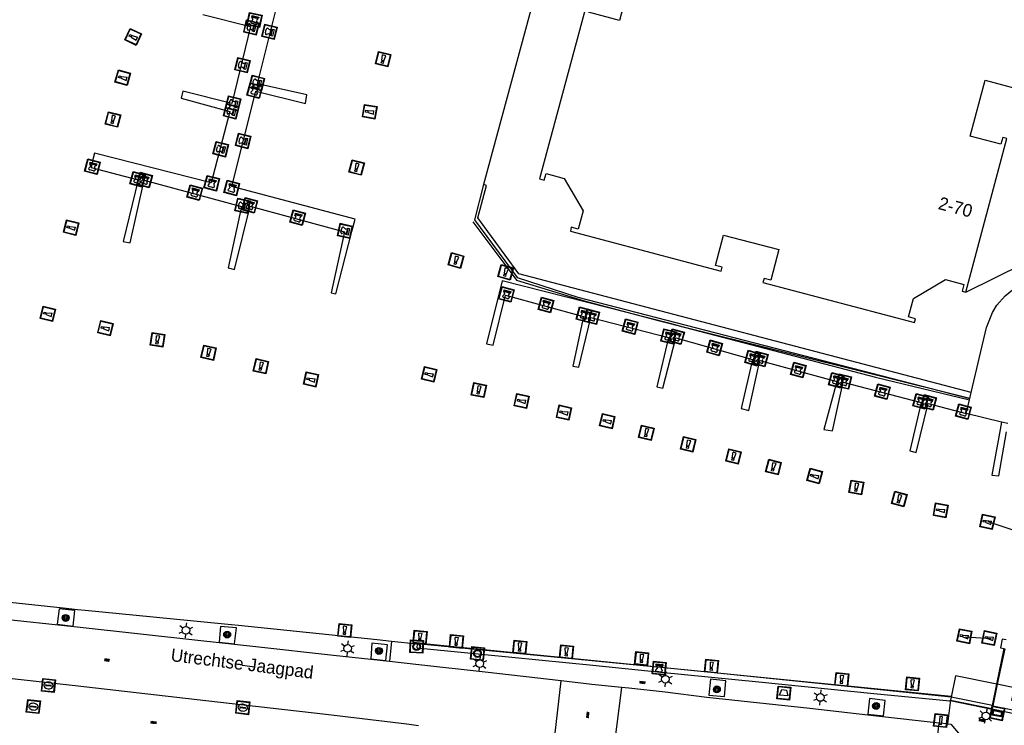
# Model space of a CAD drawing. Header units: metres. Extents: x 93870 to 95789, y 463036 to 464040.
# Tile 290 of 344: x 95328 to 95405, y 463374 to 463429. Entities that reach past the tile are written whole.
import ezdxf
from ezdxf.enums import TextEntityAlignment as Align

# ---------------------------------------------------------------- set-up
doc = ezdxf.new("R2010")
doc.units = ezdxf.units.M
doc.header["$LTSCALE"] = 25.4
for name, color, linetype in [('B_BEBOUWINGSGRENS_0', 1, 'Continuous'), ('K_KUNSTWERKGRENS_0', 1, 'Continuous'), ('K_KUNSTWERKGRENS_1', 1, 'Continuous'), ('K_STEIGER_1', 1, 'Continuous'), ('Q_BALUSTRADE_LIJN_1', 193, 'Continuous'), ('Q_BLOEMBAK_0', 93, 'Continuous'), ('Q_BOLDER_0', 7, 'Continuous'), ('Q_BOLDER_1', 7, 'Continuous'), ('Q_BOOM_0', 3, 'Continuous'), ('Q_DAMWAND_0', 6, 'Continuous'), ('Q_GELEIDEWERK_LIJN_0', 1, 'Continuous'), ('Q_KOLK_0', 254, 'Continuous'), ('Q_LICHTMAST_0', 2, 'Continuous'), ('Q_MEERPAAL_0', 7, 'Continuous'), ('Q_MEERRING_0', 7, 'Continuous'), ('Q_STRAATNAAMBORD_0', 7, 'Continuous'), ('Q_VERKEERSBORDPAAL_0', 40, 'Continuous'), ('Q_WATERLEIDINGPUT_0', 5, 'Continuous'), ('S_GBKN_SYMBOOL_GV_GROOT_0', 7, 'Continuous'), ('S_GBKN_SYMBOOL_OV_GROOT_0', 7, 'Continuous'), ('T_CULTUURGRENS_0', 76, 'Continuous'), ('T_MUUR_30CM_0', 10, 'Continuous'), ('T_WALBESCHERMING_0', 45, 'Continuous'), ('V_WEGGRENS_0', 7, 'Continuous'), ('V_WEGGRENS_1', 7, 'Continuous'), ('W_WALBESCHERMING_LIJN_0', 45, 'Continuous'), ('W_WALBESCHERMING_LIJN_1', 45, 'Continuous'), ('W_WATERGRENS_0', 5, 'Continuous'), ('Z_GBKN_HUISNUMMER_0', 252, 'Continuous'), ('Z_STRAATNAAM_0', 252, 'Continuous')]:
    doc.layers.add(name, color=color, linetype=linetype)

# ---------------------------------------------------------------- blocks, each defined once
blk = doc.blocks.new('Q_BLOEMBAK')
for points in [[(-0.5, 0.5), (0.5, 0.5), (0.5, -0.5), (-0.5, -0.5)], [(-0.336, 0.197), (0.331, 0.197), (0.19, -0.251), (-0.196, -0.251)]]:
    blk.add_lwpolyline(points, close=True)
blk.add_lwpolyline([(-0.442, 0.464), (0.438, 0.464, -0.414214), (0.459, 0.442), (0.459, -0.437, -0.414214), (0.438, -0.459), (-0.442, -0.459, -0.414214), (-0.463, -0.437), (-0.463, 0.442), (-0.463, 0.444), (-0.463, 0.446), (-0.463, 0.448), (-0.462, 0.45), (-0.461, 0.451), (-0.46, 0.453), (-0.459, 0.455), (-0.458, 0.456), (-0.457, 0.457), (-0.456, 0.459), (-0.454, 0.46), (-0.453, 0.461), (-0.451, 0.462), (-0.449, 0.462), (-0.447, 0.463), (-0.446, 0.463), (-0.444, 0.464), (-0.442, 0.464)], format="xyb")
blk = doc.blocks.new('Q_STRAATNAAMBORD')
for points in [[(-0.5, 0.5), (0.5, 0.5), (0.5, -0.5), (-0.5, -0.5)], [(-0.369, 0.22), (0.358, 0.22), (0.358, -0.214), (-0.369, -0.214)]]:
    blk.add_lwpolyline(points, close=True)
for points in [[(-0.442, 0.464), (0.438, 0.464, -0.414214), (0.459, 0.442), (0.459, -0.437, -0.414214), (0.438, -0.459), (-0.442, -0.459, -0.414214), (-0.463, -0.437), (-0.463, 0.442), (-0.463, 0.444), (-0.463, 0.446), (-0.463, 0.448), (-0.462, 0.45), (-0.461, 0.451), (-0.46, 0.453), (-0.459, 0.455), (-0.458, 0.456), (-0.457, 0.457), (-0.456, 0.459), (-0.454, 0.46), (-0.453, 0.461), (-0.451, 0.462), (-0.449, 0.462), (-0.447, 0.463), (-0.446, 0.463), (-0.444, 0.464), (-0.442, 0.464)], [(-0.287, 0.16), (0.281, 0.16, -0.414214), (0.303, 0.139), (0.303, -0.134, -0.414214), (0.281, -0.156), (-0.287, -0.156, -0.414214), (-0.308, -0.134), (-0.308, 0.139), (-0.308, 0.14), (-0.308, 0.142), (-0.307, 0.144), (-0.307, 0.146), (-0.306, 0.148), (-0.305, 0.149), (-0.304, 0.151), (-0.303, 0.152), (-0.302, 0.154), (-0.3, 0.155), (-0.299, 0.156), (-0.297, 0.157), (-0.296, 0.158), (-0.294, 0.159), (-0.292, 0.159), (-0.29, 0.16), (-0.288, 0.16), (-0.287, 0.16)]]:
    blk.add_lwpolyline(points, format="xyb")
blk = doc.blocks.new('Q_LICHTMAST')
for points in [[(-0.26, 0.15), (-0.52, 0.3)], [(0, 0.3), (0, 0.6)], [(0.26, 0.15), (0.52, 0.3)], [(-0.26, -0.15), (-0.52, -0.3)], [(0, -0.3), (0, -0.6)], [(0.26, -0.15), (0.52, -0.3)]]:
    blk.add_lwpolyline(points)
blk.add_circle((0, 0), 0.3)
blk = doc.blocks.new('Q_VERKEERSBORDPAAL')
for points in [[(-0.5, 0.5), (0.5, 0.5), (0.5, -0.5), (-0.5, -0.5)], [(-0.08, 0.333), (0.071, 0.333), (0.071, -0.329), (-0.08, -0.329)]]:
    blk.add_lwpolyline(points, close=True)
blk.add_lwpolyline([(-0.442, 0.464), (0.438, 0.464, -0.414214), (0.459, 0.442), (0.459, -0.437, -0.414214), (0.438, -0.459), (-0.442, -0.459, -0.414214), (-0.463, -0.437), (-0.463, 0.442), (-0.463, 0.444), (-0.463, 0.446), (-0.463, 0.448), (-0.462, 0.45), (-0.461, 0.451), (-0.46, 0.453), (-0.459, 0.455), (-0.458, 0.456), (-0.457, 0.457), (-0.456, 0.459), (-0.454, 0.46), (-0.453, 0.461), (-0.451, 0.462), (-0.449, 0.462), (-0.447, 0.463), (-0.446, 0.463), (-0.444, 0.464), (-0.442, 0.464)], format="xyb")
blk = doc.blocks.new('Q_WATERLEIDINGPUT')
blk.add_lwpolyline([(-0.5, 0.5), (0.5, 0.5), (0.5, -0.5), (-0.5, -0.5)], close=True)
for points in [[(-0.442, 0.464), (0.438, 0.464, -0.414214), (0.459, 0.442), (0.459, -0.437, -0.414214), (0.438, -0.459), (-0.442, -0.459, -0.414214), (-0.463, -0.437), (-0.463, 0.442), (-0.463, 0.444), (-0.463, 0.446), (-0.463, 0.448), (-0.462, 0.45), (-0.461, 0.451), (-0.46, 0.453), (-0.459, 0.455), (-0.458, 0.456), (-0.457, 0.457), (-0.456, 0.459), (-0.454, 0.46), (-0.453, 0.461), (-0.451, 0.462), (-0.449, 0.462), (-0.447, 0.463), (-0.446, 0.463), (-0.444, 0.464), (-0.442, 0.464)], [(-0.345, 0.105, 0.380426), (-0.276, -0.18)], [(-0.008, 0.266, 0.240218), (-0.345, 0.105)], [(-0.194, 0.045, 0.853344), (-0.194, -0.032)], [(0.331, 0.111, 0.240191), (-0.008, 0.266)], [(0.185, -0.032, 0.849746), (0.185, 0.045)], [(0.267, -0.176, 0.380426), (0.331, 0.111)], [(-0.276, -0.18, 0.148452), (0.012, -0.257)], [(0.012, -0.257, 0.131742), (0.267, -0.176)]]:
    blk.add_lwpolyline(points, format="xyb")
for points in [[(-0.194, 0.045), (0.185, 0.045)], [(0.185, -0.032), (-0.194, -0.032)]]:
    blk.add_lwpolyline(points)
blk = doc.blocks.new('Q_KOLK')
blk.add_lwpolyline([(-0.5, 0.5), (0.5, 0.5), (0.5, -0.5), (-0.5, -0.5)], close=True)
for points in [[(-0.442, 0.464), (0.438, 0.464, -0.414214), (0.459, 0.442), (0.459, -0.437, -0.414214), (0.438, -0.459), (-0.442, -0.459, -0.414214), (-0.463, -0.437), (-0.463, 0.442, -0.414214), (-0.442, 0.464)], [(-0.345, 0.105, 0.380426), (-0.276, -0.18)], [(-0.008, 0.266, 0.240218), (-0.345, 0.105)], [(-0.194, 0.045, 0.853344), (-0.194, -0.032)], [(0.331, 0.111, 0.240191), (-0.008, 0.266)], [(0.185, -0.032, 0.849746), (0.185, 0.045)], [(0.267, -0.176, 0.380426), (0.331, 0.111)], [(-0.276, -0.18, 0.148452), (0.012, -0.257)], [(0.012, -0.257, 0.131742), (0.267, -0.176)]]:
    blk.add_lwpolyline(points, format="xyb")
for points in [[(-0.194, 0.045), (0.185, 0.045)], [(0.185, -0.032), (-0.194, -0.032)]]:
    blk.add_lwpolyline(points)
blk = doc.blocks.new('Q_MEERRING')
blk.add_lwpolyline([(-0.5, 0.5), (0.5, 0.5), (0.5, -0.5), (-0.5, -0.5)], close=True)
blk.add_lwpolyline([(-0.442, 0.464), (0.438, 0.464, -0.414214), (0.459, 0.442), (0.459, -0.437, -0.414214), (0.438, -0.459), (-0.442, -0.459, -0.414214), (-0.463, -0.437), (-0.463, 0.442), (-0.463, 0.444), (-0.463, 0.446), (-0.463, 0.448), (-0.462, 0.45), (-0.461, 0.451), (-0.46, 0.453), (-0.459, 0.455), (-0.458, 0.456), (-0.457, 0.457), (-0.456, 0.459), (-0.454, 0.46), (-0.453, 0.461), (-0.451, 0.462), (-0.449, 0.462), (-0.447, 0.463), (-0.446, 0.463), (-0.444, 0.464), (-0.442, 0.464)], format="xyb")
for radius in [0.3, 0.3, 0.25, 0.25]:
    blk.add_circle((0, 0), radius)
blk = doc.blocks.new('Q_BOLDER')
for points in [[(-0.5, 0.5), (0.5, 0.5), (0.5, -0.5), (-0.5, -0.5)], [(-0.273, -0.196), (0.266, -0.196), (0.266, -0.301), (-0.273, -0.301)]]:
    blk.add_lwpolyline(points, close=True)
for points in [[(-0.442, 0.464), (0.438, 0.464, -0.414214), (0.459, 0.442), (0.459, -0.437, -0.414214), (0.438, -0.459), (-0.442, -0.459, -0.414214), (-0.463, -0.437), (-0.463, 0.442), (-0.463, 0.444), (-0.463, 0.446), (-0.463, 0.448), (-0.462, 0.45), (-0.461, 0.451), (-0.46, 0.453), (-0.459, 0.455), (-0.458, 0.456), (-0.457, 0.457), (-0.456, 0.459), (-0.454, 0.46), (-0.453, 0.461), (-0.451, 0.462), (-0.449, 0.462), (-0.447, 0.463), (-0.446, 0.463), (-0.444, 0.464), (-0.442, 0.464)], [(-0.233, 0.268, 0.439965), (-0.258, 0.19)], [(-0.15, 0.294, 0.109301), (-0.233, 0.268)], [(0.219, 0.268, 0.148019), (0.128, 0.294)], [(0.252, 0.19, 0.326045), (0.219, 0.268)], [(-0.273, -0.159, 0.309814), (-0.166, -0.025)], [(0.159, -0.025, 0.22667), (0.266, -0.159)]]:
    blk.add_lwpolyline(points, format="xyb")
for points in [[(-0.166, 0.03), (-0.258, 0.19)], [(-0.166, -0.025), (-0.166, 0.03)], [(-0.15, 0.294), (0.128, 0.294)], [(0.159, 0.03), (0.252, 0.19)], [(0.159, -0.025), (0.159, 0.03)], [(-0.273, -0.159), (0.266, -0.159)]]:
    blk.add_lwpolyline(points)
blk = doc.blocks.new('Q_BOOM')
for radius in [0.27, 0.18, 0.09]:
    blk.add_circle((0, 0), radius)
blk = doc.blocks.new('Q_MEERPAAL')
for points in [[(-0.5, 0.5), (0.5, 0.5), (0.5, -0.5), (-0.5, -0.5)], [(-0.076, 0.32), (0.068, 0.32), (0.068, 0.17), (-0.076, 0.17)]]:
    blk.add_lwpolyline(points, close=True)
blk.add_lwpolyline([(-0.442, 0.464), (0.438, 0.464, -0.414214), (0.459, 0.442), (0.459, -0.437, -0.414214), (0.438, -0.459), (-0.442, -0.459, -0.414214), (-0.463, -0.437), (-0.463, 0.442), (-0.463, 0.444), (-0.463, 0.446), (-0.463, 0.448), (-0.462, 0.45), (-0.461, 0.451), (-0.46, 0.453), (-0.459, 0.455), (-0.458, 0.456), (-0.457, 0.457), (-0.456, 0.459), (-0.454, 0.46), (-0.453, 0.461), (-0.451, 0.462), (-0.449, 0.462), (-0.447, 0.463), (-0.446, 0.463), (-0.444, 0.464), (-0.442, 0.464)], format="xyb")
for points in [[(-0.076, 0.124), (-0.136, -0.311)], [(-0.076, 0.124), (0.068, 0.124)], [(0.068, 0.124), (0.122, -0.311)], [(-0.136, -0.311), (0.122, -0.311)]]:
    blk.add_lwpolyline(points)
blk = doc.blocks.new('S_GBKN_SYMBOOL_OV_GROOT')
for points in [[(-0.21875, 0.0625), (0.21875, 0.0625)], [(-0.21875, 0), (0.21875, 0)], [(-0.1875, 0.0625), (-0.1875, 0)], [(-0.125, 0.09375), (-0.125, 0.0625)], [(-0.125, 0), (-0.125, -0.0625)], [(-0.0625, 0.0625), (-0.0625, 0)], [(0, 0.09375), (0, 0.0625)], [(0, 0), (0, -0.0625)], [(0.0625, 0.0625), (0.0625, 0)], [(0.125, 0.09375), (0.125, 0.0625)], [(0.125, 0), (0.125, -0.0625)], [(0.1875, 0.0625), (0.1875, 0)], [(-0.21875, -0.0625), (0.21875, -0.0625)], [(-0.1875, -0.0625), (-0.1875, -0.09375)], [(-0.0625, -0.0625), (-0.0625, -0.09375)], [(0.0625, -0.0625), (0.0625, -0.09375)], [(0.1875, -0.0625), (0.1875, -0.09375)]]:
    blk.add_lwpolyline(points)
blk = doc.blocks.new('S_GBKN_SYMBOOL_GV_GROOT')
for points in [[(-0.1875, 0.03125), (-0.09375, 0.09375)], [(-0.1875, -0.0625), (0.0625, 0.09375)], [(-0.1875, 0.09375), (0.125, -0.09375)], [(-0.1875, 0), (-0.03125, -0.09375)], [(-0.125, -0.09375), (0.1875, 0.09375)], [(-0.0625, 0.09375), (0.1875, -0.0625)], [(0.03125, -0.09375), (0.1875, 0)], [(0.09375, 0.09375), (0.1875, 0.03125)]]:
    blk.add_lwpolyline(points)

msp = doc.modelspace()

# ---------------------------------------------------------------- linework, layer by layer
at = {"layer": 'B_BEBOUWINGSGRENS_0'}
msp.add_line((95402.2, 463407.874), (95405.418, 463419.881), dxfattribs=at)
for points in [[(95377.123, 463436.733), (95375.094, 463429.119), (95372.678, 463429.763)], [(95372.511, 463430.377), (95368.847, 463416.74), (95369.21, 463416.629), (95369.357, 463417.159), (95370.784, 463416.763), (95372.253, 463414.231), (95371.856, 463412.805), (95371.327, 463412.953), (95371.257, 463412.64), (95383.051, 463409.502), (95383.134, 463409.815), (95382.603, 463409.956), (95383.237, 463412.341), (95387.579, 463411.201), (95386.942, 463408.803), (95386.41, 463408.944), (95386.329, 463408.637), (95398.173, 463405.486), (95398.255, 463405.796), (95397.724, 463405.937), (95398.104, 463407.367), (95400.619, 463408.865), (95402.049, 463408.484), (95401.908, 463407.952), (95402.2, 463407.874)], [(95405.418, 463419.881), (95405.09, 463419.968), (95404.949, 463419.436), (95402.55, 463420.071), (95403.717, 463424.451), (95406.134, 463423.812), (95405.992, 463423.28), (95406.302, 463423.199), (95407.818, 463428.888)]]:
    msp.add_lwpolyline(points, dxfattribs=at)
at = {"layer": 'K_KUNSTWERKGRENS_0'}
for p, q in [((95404.664, 463377.203), (95404.63, 463377.21)), ((95400.996, 463375.972), (95400.985, 463375.924)), ((95400.985, 463375.924), (95404.257, 463375.248)), ((95401.049, 463376.203), (95400.996, 463375.972)), ((95404.257, 463375.248), (95404.315, 463375.529)), ((95404.315, 463375.529), (95406.259, 463375.128))]:
    msp.add_line(p, q, dxfattribs=at)
for points in [[(95405.355, 463380.671), (95405.049, 463380.734), (95404.909, 463380.05), (95405.212, 463379.988)], [(95404.63, 463377.21), (95401.399, 463377.876), (95401.049, 463376.203)], [(95406.402, 463375.811), (95405.798, 463375.936), (95406.002, 463376.927), (95404.664, 463377.203)]]:
    msp.add_lwpolyline(points, dxfattribs=at)
at = {"layer": 'K_KUNSTWERKGRENS_1'}
for p, q in [((95402.486, 463399.441), (95402.513, 463399.556)), ((95402.233, 463398.371), (95402.486, 463399.441)), ((95404.63, 463377.21), (95405.212, 463379.988)), ((95404.63, 463377.21), (95404.315, 463375.529))]:
    msp.add_line(p, q, dxfattribs=at)
at = {"layer": 'K_STEIGER_1'}
for points in [[(95354.169, 463412.614), (95354.415, 463413.569), (95344.779, 463416.132), (95346.635, 463423.588), (95350.525, 463422.615), (95350.643, 463423.293), (95346.783, 463424.177), (95348.787, 463432.222)], [(95342.51, 463429.599), (95346.223, 463428.656), (95344.779, 463422.615), (95340.948, 463423.588), (95340.801, 463423.057), (95344.602, 463421.997), (95343.158, 463416.427), (95334.023, 463418.755), (95333.903, 463418.248)], [(95333.903, 463418.248), (95333.758, 463417.635), (95337.441, 463416.663), (95336.263, 463411.83), (95336.822, 463411.742), (95337.913, 463416.633), (95345.516, 463414.571), (95344.484, 463409.767), (95344.985, 463409.649), (95346.193, 463414.6), (95353.59, 463412.596), (95352.529, 463407.822), (95352.912, 463407.734), (95354.169, 463412.614)], [(95379.059, 463405.41), (95365.915, 463408.751), (95364.707, 463403.829), (95365.208, 463403.726), (95366.195, 463407.631), (95372.295, 463405.966), (95371.44, 463402.076), (95371.926, 463402.002), (95372.869, 463405.877), (95378.925, 463404.33), (95378.034, 463400.463), (95378.491, 463400.352), (95379.5, 463404.301), (95385.511, 463402.592), (95384.627, 463398.761), (95385.217, 463398.613), (95386.071, 463402.533), (95392.112, 463400.883), (95391.081, 463397.14), (95391.759, 463397.022), (95392.613, 463400.824), (95398.713, 463399.232), (95397.829, 463395.46), (95398.315, 463395.328), (95399.244, 463399.173), (95402.233, 463398.371)], [(95402.513, 463399.556), (95380.119, 463405.141), (95379.059, 463405.41)], [(95404.986, 463397.709), (95404.246, 463393.56), (95404.776, 463393.501), (95405.377, 463396.955)]]:
    msp.add_lwpolyline(points, dxfattribs=at)
at = {"layer": 'Q_BALUSTRADE_LIJN_1'}
for p, q in [((95404.279, 463375.536), (95404.63, 463377.21)), ((95400.996, 463375.972), (95400.996, 463375.972))]:
    msp.add_line(p, q, dxfattribs=at)
msp.add_lwpolyline([(95400.996, 463375.972), (95404.234, 463375.32), (95404.279, 463375.536), (95404.279, 463375.536)], dxfattribs=at)
at = {"layer": 'Q_DAMWAND_0'}
msp.add_line((95380.09, 463474.049), (95364.453, 463416.284), dxfattribs=at)
msp.add_lwpolyline([(95364.453, 463416.284), (95363.761, 463413.525), (95367.096, 463409.021)], dxfattribs=at)
at = {"layer": 'Q_GELEIDEWERK_LIJN_0'}
for p, q in [((95405.83, 463389.29), (95403.96, 463389.91)), ((95402.17, 463380.92), (95404.18, 463380.79))]:
    msp.add_line(p, q, dxfattribs=at)
at = {"layer": 'T_CULTUURGRENS_0'}
msp.add_lwpolyline([(95402.2, 463407.874), (95409.018, 463411.222), (95411.005, 463411.944), (95413.189, 463412.275)], dxfattribs=at)
at = {"layer": 'T_MUUR_30CM_0'}
for p, q in [((95404.279, 463375.536), (95401.049, 463376.203)), ((95404.315, 463375.529), (95404.279, 463375.536))]:
    msp.add_line(p, q, dxfattribs=at)
at = {"layer": 'T_WALBESCHERMING_0'}
msp.add_line((95364.687, 463416.21), (95364.453, 463416.284), dxfattribs=at)
msp.add_lwpolyline([(95402.626, 463400.036), (95367.22, 463409.31), (95364.03, 463413.68), (95364.687, 463416.21)], dxfattribs=at)
at = {"layer": 'V_WEGGRENS_0'}
for p, q in [((95402.626, 463400.036), (95403.825, 463405.118)), ((95402.513, 463399.556), (95402.626, 463400.036)), ((95357.264, 463380.584), (95357.104, 463378.972)), ((95369.987, 463372.713), (95370.546, 463377.463)), ((95375.259, 463376.943), (95374.644, 463372.166)), ((95400.944, 463375.897), (95400.985, 463375.924)), ((95406.209, 463374.844), (95404.257, 463375.248)), ((95400.767, 463374.1), (95400.126, 463374.173))]:
    msp.add_line(p, q, dxfattribs=at)
for points in [[(95403.825, 463405.118), (95404.275, 463406.286), (95404.626, 463406.854), (95405.272, 463407.582), (95405.85, 463408.063), (95406.511, 463408.525), (95407.103, 463408.787), (95408.127, 463409.018), (95409.6, 463409.151), (95411.292, 463408.843)], [(95357.104, 463378.972), (95352.716, 463379.447), (95346.655, 463380.123), (95342.104, 463380.636), (95332.893, 463381.64), (95326.03, 463382.384), (95321.66, 463382.861), (95317.077, 463383.375), (95313.729, 463383.7), (95304.107, 463384.677), (95303.244, 463384.766)], [(95332.354, 463381.757), (95332.482, 463382.972), (95331.26, 463383.106), (95331.116, 463381.9), (95332.354, 463381.757)], [(95343.788, 463380.497), (95344.988, 463380.369), (95345.123, 463381.609), (95343.882, 463381.719), (95343.788, 463380.497)], [(95356.827, 463379.066), (95356.946, 463380.284), (95355.736, 463380.426), (95355.633, 463379.204), (95356.827, 463379.066)], [(95359.265, 463380.375), (95359.249, 463380.059), (95364.558, 463379.531), (95373.022, 463378.691), (95378.348, 463378.16), (95385.992, 463377.403), (95395.006, 463376.49), (95400.944, 463375.897)], [(95370.546, 463377.463), (95364.603, 463378.138), (95359.395, 463378.724), (95357.104, 463378.972)], [(95359.364, 463373.955), (95358.475, 463374.07), (95352.123, 463374.828), (95343.651, 463375.793), (95332.504, 463377.073), (95328.057, 463377.57), (95319.744, 463378.527), (95319.295, 463378.562), (95318.6, 463378.64), (95318.571, 463378.479)], [(95375.259, 463376.943), (95372.932, 463377.195), (95370.546, 463377.463)], [(95382.09, 463376.36), (95383.312, 463376.239), (95383.433, 463377.476), (95382.213, 463377.613), (95382.09, 463376.36)], [(95400.126, 463374.173), (95395.208, 463374.71), (95389.996, 463375.309), (95381.948, 463376.176), (95378.681, 463376.58), (95375.831, 463376.905), (95375.259, 463376.943)], [(95395.887, 463375.945), (95394.669, 463376.091), (95394.531, 463374.876), (95395.756, 463374.732), (95395.887, 463375.945)], [(95400.944, 463375.897), (95400.964, 463375.785), (95400.767, 463374.1)], [(95399.517, 463369.297), (95399.878, 463372.188), (95400.126, 463374.173)], [(95400.767, 463374.1), (95401.032, 463374.071), (95401.765, 463373.224), (95404.776, 463372.839), (95405.083, 463372.822), (95405.379, 463372.9), (95405.637, 463373.066), (95405.832, 463373.303), (95405.944, 463373.589), (95406.209, 463374.844)]]:
    msp.add_lwpolyline(points, dxfattribs=at)
at = {"layer": 'V_WEGGRENS_1'}
msp.add_line((95405.244, 463379.981), (95404.664, 463377.203), dxfattribs=at)
msp.add_lwpolyline([(95404.664, 463377.203), (95404.664, 463377.202), (95404.315, 463375.529)], dxfattribs=at)
at = {"layer": 'W_WALBESCHERMING_LIJN_0'}
for p, q in [((95363.621, 463413.382), (95366.841, 463409.092)), ((95402.233, 463398.371), (95402.486, 463399.441)), ((95402.486, 463399.441), (95402.486, 463399.441)), ((95404.986, 463397.709), (95402.233, 463398.371)), ((95359.279, 463380.444), (95401.043, 463376.276))]:
    msp.add_line(p, q, dxfattribs=at)
for points in [[(95366.841, 463409.092), (95367.056, 463408.805), (95372.335, 463407.196), (95378.233, 463405.626), (95379.059, 463405.41)], [(95379.059, 463405.41), (95395.14, 463401.213), (95402.486, 463399.441)]]:
    msp.add_lwpolyline(points, dxfattribs=at)
at = {"layer": 'W_WALBESCHERMING_LIJN_1'}
msp.add_line((95405.487, 463397.589), (95404.986, 463397.709), dxfattribs=at)
at = {"layer": 'W_WATERGRENS_0'}
msp.add_line((95357.264, 463380.584), (95359.265, 463380.375), dxfattribs=at)
for points in [[(95367.096, 463409.021), (95371.841, 463407.468), (95402.513, 463399.556)], [(95306.843, 463385.827), (95307.105, 463385.797), (95308.218, 463385.671), (95312.198, 463385.222), (95319.15, 463384.487), (95320.263, 463384.369), (95331.582, 463383.172), (95332.695, 463383.054), (95333.292, 463382.991), (95344.203, 463381.934), (95345.3, 463381.828), (95356.15, 463380.699), (95357.264, 463380.584)], [(95401.049, 463376.203), (95395.014, 463376.816), (95382.506, 463378.087), (95380.438, 463378.297), (95359.265, 463380.375)]]:
    msp.add_lwpolyline(points, dxfattribs=at)
at = {"layer": 'Z_STRAATNAAM_0'}
msp.add_line((95345.566, 463378.698), (95346.558, 463378.574), dxfattribs=at)

# ---------------------------------------------------------------- block references
at = {"layer": 'Q_BLOEMBAK_0', "rotation": 174.2164130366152}
msp.add_blockref('Q_BLOEMBAK', (95387.961, 463376.519), dxfattribs=at)
at = {"layer": 'Q_BOLDER_0', "rotation": 174.3947219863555}
msp.add_blockref('Q_BOLDER', (95378.199, 463378.47), dxfattribs=at)
at = {"layer": 'Q_BOLDER_1'}
for p, rotation in [((95346.546, 463429.154), 168.0983285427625), ((95346.3, 463428.579), 76.55665092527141), ((95347.718, 463428.229), 76.01236340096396), ((95345.611, 463425.619), 76.55665092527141), ((95346.557, 463423.635), 165.9568254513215), ((95346.731, 463424.231), 76.01236340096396), ((95344.717, 463422.012), 75.46625889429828), ((95344.882, 463422.628), 76.55665092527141), ((95343.905, 463419.052), 75.46625889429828), ((95345.652, 463419.699), 76.02163103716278), ((95333.864, 463417.685), 165.2158599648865), ((95337.4, 463416.698), 165.2158599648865), ((95337.944, 463416.647), 164.8258948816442), ((95343.196, 463416.39), 165.7028405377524), ((95344.768, 463416.02), 165.1052273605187), ((95341.87, 463415.66), 164.8258948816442), ((95345.611, 463414.622), 77.87592395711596), ((95346.176, 463414.663), 164.8412714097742), ((95349.917, 463413.697), 164.4649488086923), ((95353.627, 463412.659), 77.46992153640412), ((95366.258, 463407.695), 164.7329604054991), ((95369.341, 463406.873), 164.7329604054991), ((95372.322, 463406.102), 164.7329604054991), ((95372.938, 463405.948), 165.6702880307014), ((95375.929, 463405.177), 165.6702880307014), ((95378.94, 463404.407), 165.6702880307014), ((95379.567, 463404.386), 164.1289078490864), ((95382.548, 463403.513), 164.1289078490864), ((95385.518, 463402.711), 164.1289078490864), ((95386.124, 463402.639), 164.7232151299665), ((95389.084, 463401.786), 164.7232151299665), ((95392.064, 463400.984), 164.7232151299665), ((95392.65, 463400.882), 165.3730084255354), ((95395.672, 463400.09), 165.3730084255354), ((95398.673, 463399.33), 165.3730084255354), ((95399.289, 463399.247), 164.9803309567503), ((95402.013, 463398.528), 164.9803309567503)]:
    msp.add_blockref('Q_BOLDER', p, dxfattribs=dict(at, rotation=rotation))
at = {"layer": 'Q_BOOM_0'}
for p, rotation in [((95331.766, 463382.394), 173.4110288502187), ((95344.405, 463381.094), 85.60129464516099), ((95356.277, 463379.809), 173.3066480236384), ((95382.72, 463376.804), 174.3451194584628), ((95395.18, 463375.506), 173.1646463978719)]:
    msp.add_blockref('Q_BOOM', p, dxfattribs=dict(at, rotation=rotation))
at = {"layer": 'Q_KOLK_0'}
for p, rotation in [((95330.418, 463377.112), 173.6230439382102), ((95345.625, 463375.378), 173.5017523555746)]:
    msp.add_blockref('Q_KOLK', p, dxfattribs=dict(at, rotation=rotation))
at = {"layer": 'Q_LICHTMAST_0'}
for p, rotation in [((95341.174, 463381.423), 173.7793122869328), ((95353.825, 463380.004), 173.8218020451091), ((95364.168, 463378.818), 173.580126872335), ((95378.698, 463377.594), 174.344329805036), ((95390.819, 463376.169), 174.2164130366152), ((95403.766, 463374.726), 168.326844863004)]:
    msp.add_blockref('Q_LICHTMAST', p, dxfattribs=dict(at, rotation=rotation))
at = {"layer": 'Q_MEERPAAL_0'}
for p, rotation in [((95337.05, 463427.839), 65.19640597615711), ((95356.608, 463426.092), 166.2715133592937), ((95336.238, 463424.643), 74.52598731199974), ((95335.468, 463421.374), 165.7028405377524), ((95355.56, 463421.981), 80.12706050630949), ((95354.532, 463417.623), 165.1052273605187), ((95332.196, 463412.92), 76.30177256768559), ((95362.316, 463410.351), 164.4649488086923), ((95366.193, 463409.432), 164.4649488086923), ((95330.369, 463406.172), 76.30177256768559), ((95334.878, 463405.052), 76.30177256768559), ((95338.944, 463404.139), 171.053692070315), ((95342.952, 463403.137), 166.7467321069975), ((95347.048, 463402.076), 166.7467321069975), ((95360.211, 463401.446), 76.21053047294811), ((95350.967, 463401.045), 77.46992153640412), ((95364.093, 463400.216), 168.3825011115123), ((95367.445, 463399.36), 77.60382117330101), ((95370.757, 463398.453), 77.60382117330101), ((95374.148, 463397.783), 77.02486273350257), ((95377.204, 463396.876), 166.3478895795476), ((95380.477, 463395.969), 166.3478895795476), ((95384.026, 463395.023), 165.9180661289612), ((95387.141, 463394.195), 165.9180661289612), ((95390.374, 463393.485), 74.59991419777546), ((95393.637, 463392.598), 170.1270605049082), ((95396.989, 463391.701), 164.8047514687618), ((95400.242, 463390.814), 79.88727771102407), ((95403.89, 463389.91), 77.54268909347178), ((95353.603, 463381.413), 174.0594493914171), ((95359.495, 463380.881), 174.3947219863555), ((95362.338, 463380.549), 174.3947219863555), ((95402.09, 463380.96), 78.43256013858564), ((95404.04, 463380.82), 78.43256013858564), ((95367.302, 463380.11), 174.3947219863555), ((95370.953, 463379.735), 174.3947219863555), ((95376.834, 463379.209), 174.3947219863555), ((95382.3, 463378.613), 174.2016393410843), ((95392.49, 463377.57), 174.1978069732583), ((95398.022, 463377.226), 174.2001216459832)]:
    msp.add_blockref('Q_MEERPAAL', p, dxfattribs=dict(at, rotation=rotation))
at = {"layer": 'Q_MEERRING_0'}
for p, rotation in [((95359.229, 463380.15), 87.101423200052), ((95363.99, 463379.602), 174.3203960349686)]:
    msp.add_blockref('Q_MEERRING', p, dxfattribs=dict(at, rotation=rotation))
at = {"layer": 'Q_STRAATNAAMBORD_0', "rotation": 168.3067484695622}
msp.add_blockref('Q_STRAATNAAMBORD', (95404.657, 463374.937), dxfattribs=at)
at = {"layer": 'Q_VERKEERSBORDPAAL_0', "rotation": 173.5028876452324}
msp.add_blockref('Q_VERKEERSBORDPAAL', (95400.237, 463374.367), dxfattribs=at)
at = {"layer": 'Q_WATERLEIDINGPUT_0', "rotation": 173.6230439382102}
msp.add_blockref('Q_WATERLEIDINGPUT', (95329.238, 463375.457), dxfattribs=at)
at = {"layer": 'S_GBKN_SYMBOOL_GV_GROOT_0', "rotation": 173.4494677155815}
msp.add_blockref('S_GBKN_SYMBOOL_GV_GROOT', (95334.992, 463379.094), dxfattribs=at)
at = {"layer": 'S_GBKN_SYMBOOL_OV_GROOT_0'}
for p, rotation in [((95376.905, 463377.342), 173.4943733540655), ((95372.623, 463374.81), 82.66398575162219), ((95338.654, 463374.21), 173.4494677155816), ((95403.454, 463374.373), 168.326844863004)]:
    msp.add_blockref('S_GBKN_SYMBOOL_OV_GROOT', p, dxfattribs=dict(at, rotation=rotation))

# ---------------------------------------------------------------- texts
at = {"layer": 'Z_GBKN_HUISNUMMER_0', "linetype": 'Continuous'}
msp.add_text('2-70', height=1, rotation=345, dxfattribs=at).set_placement((95401.394, 463414.525), align=Align.MIDDLE)
at = {"layer": 'Z_STRAATNAAM_0', "linetype": 'Continuous'}
msp.add_text('Utrechtse Jaagpad', height=1, rotation=352.87498, dxfattribs=at).set_placement((95345.566, 463378.698), align=Align.MIDDLE)

doc.saveas('drawing.dxf')
